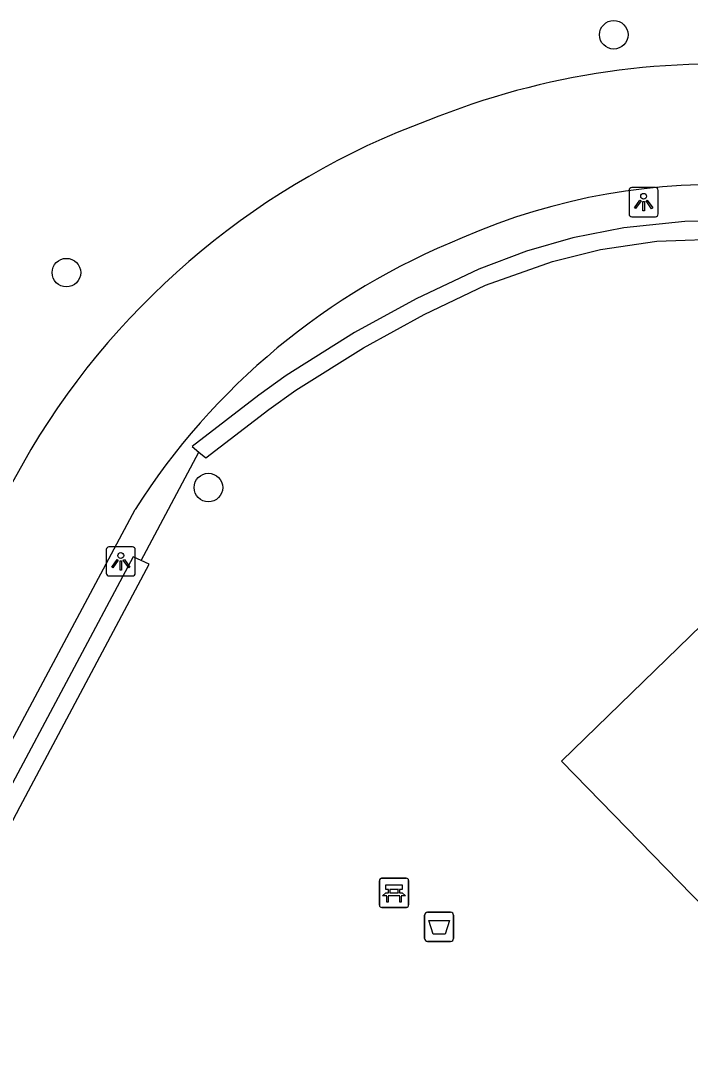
# Model space of a CAD drawing. Extents: x 158352 to 159489, y 383828 to 384597.
# Drawn here: x 158965.78 to 158988.73, y 384131.28 to 384166.38 of the extents above; entities that cross this region are included whole.
import ezdxf

# ---------------------------------------------------------------- set-up
doc = ezdxf.new("R2010")
doc.units = 0
for name, color, linetype in [('IMGEO_Afvalbak', 7, 'Continuous'), ('IMGEO_Bank', 7, 'Continuous'), ('IMGEO_Boom', 7, 'Continuous'), ('IMGEO_Groenvoorziening', 7, 'Continuous'), ('IMGEO_Haag', 7, 'Continuous'), ('IMGEO_Hek', 7, 'Continuous'), ('IMGEO_Lichtpunt', 7, 'Continuous'), ('IMGEO_Voetpad_gesloten', 7, 'Continuous')]:
    doc.layers.add(name, color=color, linetype=linetype)

msp = doc.modelspace()

# ---------------------------------------------------------------- linework, layer by layer
at = {"layer": 'IMGEO_Afvalbak'}
for p, q in [((158979.625, 384134.942), (158979.625, 384135.742)), ((158979.625, 384135.742), (158979.625, 384134.942)), ((158979.725, 384135.842), (158980.515, 384135.842)), ((158980.515, 384135.842), (158979.725, 384135.842)), ((158980.615, 384135.742), (158980.615, 384134.942)), ((158980.615, 384134.942), (158980.615, 384135.742)), ((158980.515, 384134.842), (158979.725, 384134.842)), ((158979.725, 384134.842), (158980.515, 384134.842))]:
    msp.add_line(p, q, dxfattribs=at)
msp.add_lwpolyline([(158979.768, 384135.556), (158980.472, 384135.556), (158980.323, 384135.086), (158979.917, 384135.086), (158979.768, 384135.556)], dxfattribs=at)
for centre, start, end in [((158979.725, 384135.742), 90, 180), ((158979.725, 384135.742), 90, 180), ((158980.515, 384135.742), 0, 90), ((158980.515, 384135.742), 360, 90), ((158979.725, 384134.942), 180, 270), ((158979.725, 384134.942), 180, 270), ((158980.515, 384134.942), 270, 0), ((158980.515, 384134.942), 270, 0)]:
    msp.add_arc(centre, 0.1, start, end, dxfattribs=at)
at = {"layer": 'IMGEO_Bank'}
for p, q in [((158978.076, 384136.082), (158978.076, 384136.923)), ((158978.076, 384136.923), (158978.076, 384136.082)), ((158978.151, 384137.007), (158978.992, 384137.007)), ((158978.992, 384137.007), (158978.151, 384137.007)), ((158979.076, 384136.932), (158979.076, 384136.091)), ((158979.076, 384136.091), (158979.076, 384136.932)), ((158978.773, 384136.405), (158978.38, 384136.405)), ((158978.385, 384136.513), (158978.385, 384136.619)), ((158978.429, 384136.619), (158978.429, 384136.513)), ((158978.717, 384136.625), (158978.435, 384136.625)), ((158978.435, 384136.507), (158978.717, 384136.507)), ((158978.723, 384136.513), (158978.723, 384136.619)), ((158978.767, 384136.619), (158978.767, 384136.513)), ((158979.001, 384136.007), (158978.16, 384136.007)), ((158978.16, 384136.007), (158979.001, 384136.007))]:
    msp.add_line(p, q, dxfattribs=at)
for points in [[(158978.379, 384136.625), (158978.293, 384136.625), (158978.293, 384136.786), (158978.856, 384136.786), (158978.856, 384136.625), (158978.773, 384136.625)], [(158978.323, 384136.405), (158978.181, 384136.405), (158978.293, 384136.507), (158978.379, 384136.507)], [(158978.373, 384136.398), (158978.373, 384136.191), (158978.33, 384136.191), (158978.33, 384136.398)], [(158978.773, 384136.507), (158978.856, 384136.507), (158978.968, 384136.405), (158978.829, 384136.405)], [(158978.823, 384136.398), (158978.823, 384136.191), (158978.779, 384136.191), (158978.779, 384136.398)]]:
    msp.add_lwpolyline(points, dxfattribs=at)
for centre, radius, start, end in [((158978.154, 384136.929), 0.0779, 92.4484, 184.2845), ((158978.154, 384136.929), 0.0779, 92.4484, 184.2845), ((158978.998, 384136.929), 0.0779, 2.4484, 94.2845), ((158978.998, 384136.929), 0.0779, 2.4484, 94.2845), ((158978.323, 384136.398), 0.00671, 2.8957, 87.1043), ((158978.38, 384136.398), 0.00671, 92.8957, 177.1043), ((158978.378, 384136.618), 0.00671, 2.8957, 87.1043), ((158978.378, 384136.514), 0.00671, 272.8957, 357.1043), ((158978.435, 384136.618), 0.00671, 92.8957, 177.1043), ((158978.435, 384136.514), 0.00671, 182.8957, 267.1043), ((158978.717, 384136.618), 0.00671, 2.8957, 87.1043), ((158978.717, 384136.514), 0.00671, 272.8957, 357.1043), ((158978.774, 384136.618), 0.00671, 92.8957, 177.1043), ((158978.774, 384136.514), 0.00671, 182.8957, 267.1043), ((158978.772, 384136.398), 0.00671, 2.8957, 87.1043), ((158978.829, 384136.398), 0.00671, 92.8957, 177.1043), ((158978.154, 384136.085), 0.0779, 182.4484, 274.2845), ((158978.154, 384136.085), 0.0779, 182.4484, 274.2845), ((158978.998, 384136.085), 0.0779, 272.4484, 4.2845), ((158978.998, 384136.085), 0.0779, 272.4484, 4.2845)]:
    msp.add_arc(centre, radius, start, end, dxfattribs=at)
at = {"layer": 'IMGEO_Boom'}
for centre in [(158986.103, 384165.892), (158967.355, 384157.747), (158972.219, 384150.386)]:
    msp.add_circle(centre, 0.489, dxfattribs=at)
at = {"layer": 'IMGEO_Groenvoorziening'}
for points in [[(158969.916, 384147.883), (158971.895, 384151.595)], [(159001.916, 384144.444), (159012.515, 384133.449), (159001.731, 384123.15), (158984.318, 384141.018), (158995.11, 384151.505), (158999.809, 384146.63)]]:
    msp.add_lwpolyline(points, dxfattribs=at)
at = {"layer": 'IMGEO_Haag'}
for points in [[(159002.332, 384154.605), (159002.532, 384154.83), (159001.772, 384155.645), (158998.949, 384157.292), (158996.238, 384158.434), (158994.559, 384158.923), (158992.189, 384159.361), (158990.191, 384159.519), (158988.537, 384159.494), (158986.448, 384159.282), (158984.699, 384158.935), (158983.113, 384158.485), (158981.477, 384157.87), (158979.332, 384156.851), (158977.224, 384155.691), (158974.883, 384154.22), (158973.948, 384153.555), (158971.659, 384151.79), (158971.895, 384151.595)], [(158971.895, 384151.595), (158972.13, 384151.4), (158974.29, 384153.062), (158975.217, 384153.721), (158977.527, 384155.173), (158979.605, 384156.316), (158981.713, 384157.318), (158984.005, 384158.133), (158985.651, 384158.534), (158987.576, 384158.822), (158990.173, 384158.919), (158992.115, 384158.765), (158994.416, 384158.34), (158996.043, 384157.866), (158997.694, 384157.222), (158999.36, 384156.394), (159001.39, 384155.176), (159002.132, 384154.379), (159002.332, 384154.605)], [(158969.916, 384147.883), (158969.642, 384148.008), (158965.236, 384139.744), (158962.428, 384134.423), (158962.667, 384134.289)], [(158962.667, 384134.289), (158962.961, 384134.125), (158965.765, 384139.461), (158970.189, 384147.759), (158969.916, 384147.883)]]:
    msp.add_lwpolyline(points, dxfattribs=at)
at = {"layer": 'IMGEO_Hek'}
msp.add_lwpolyline([(158969.916, 384147.883), (158971.895, 384151.595)], dxfattribs=at)
at = {"layer": 'IMGEO_Lichtpunt'}
for p, q in [((158987.529, 384160.659), (158986.721, 384160.659)), ((158987.529, 384160.659), (158986.721, 384160.659)), ((158986.627, 384160.564), (158986.627, 384159.757)), ((158986.627, 384160.564), (158986.627, 384159.757)), ((158987.623, 384159.757), (158987.623, 384160.564)), ((158987.623, 384159.757), (158987.623, 384160.564)), ((158986.721, 384159.663), (158987.529, 384159.663)), ((158986.721, 384159.663), (158987.529, 384159.663)), ((158969.62, 384148.354), (158968.812, 384148.354)), ((158969.62, 384148.354), (158968.812, 384148.354)), ((158968.718, 384148.259), (158968.718, 384147.452)), ((158968.718, 384148.259), (158968.718, 384147.452)), ((158969.714, 384147.452), (158969.714, 384148.259)), ((158969.714, 384147.452), (158969.714, 384148.259)), ((158968.812, 384147.358), (158969.62, 384147.358)), ((158968.812, 384147.358), (158969.62, 384147.358))]:
    msp.add_line(p, q, dxfattribs=at)
for points in [[(158987.001, 384160.228), (158987.04, 384160.2), (158986.852, 384159.938), (158986.814, 384159.965), (158987.001, 384160.228)], [(158987.103, 384160.18), (158987.15, 384160.18), (158987.15, 384159.858), (158987.103, 384159.858), (158987.103, 384160.18)], [(158987.213, 384160.2), (158987.251, 384160.227), (158987.438, 384159.965), (158987.399, 384159.937), (158987.213, 384160.2)], [(158969.092, 384147.923), (158969.131, 384147.895), (158968.943, 384147.633), (158968.905, 384147.66), (158969.092, 384147.923)], [(158969.194, 384147.875), (158969.241, 384147.875), (158969.241, 384147.553), (158969.194, 384147.553), (158969.194, 384147.875)], [(158969.304, 384147.895), (158969.342, 384147.922), (158969.529, 384147.66), (158969.49, 384147.632), (158969.304, 384147.895)]]:
    msp.add_lwpolyline(points, dxfattribs=at)
for centre in [(158987.126, 384160.362), (158969.217, 384148.057)]:
    msp.add_circle(centre, 0.0994, dxfattribs=at)
for centre, start, end in [((158986.721, 384160.564), 90, 180), ((158986.721, 384160.564), 90, 180), ((158987.529, 384160.564), 0, 90), ((158987.529, 384160.564), 0, 90), ((158986.721, 384159.757), 180, 270), ((158986.721, 384159.757), 180, 270), ((158987.529, 384159.757), 270, 0), ((158987.529, 384159.757), 270, 360), ((158968.812, 384148.259), 90, 180), ((158968.812, 384148.259), 90, 180), ((158969.62, 384148.259), 0, 90), ((158969.62, 384148.259), 0, 90), ((158968.812, 384147.452), 180, 270), ((158968.812, 384147.452), 180, 270), ((158969.62, 384147.452), 270, 0), ((158969.62, 384147.452), 270, 360)]:
    msp.add_arc(centre, 0.0946, start, end, dxfattribs=at)
at = {"layer": 'IMGEO_Voetpad_gesloten'}
for points in [[(158966.132, 384151.692), (158964.337, 384148.494), (158957.596, 384135.71)], [(158955.021, 384122.136), (158969.705, 384149.635)]]:
    msp.add_lwpolyline(points, dxfattribs=at)
for centre, radius, start, end in [((158989.632, 384138.619), 26.271, 84.231, 112.1226), ((158988.938, 384137.993), 26.604, 110.229, 149.0075), ((158989.649, 384138.989), 21.777, 59.3977, 113.6505), ((158989.756, 384136.879), 23.765, 111.8455, 147.5359)]:
    msp.add_arc(centre, radius, start, end, dxfattribs=at)

doc.saveas('drawing.dxf')
